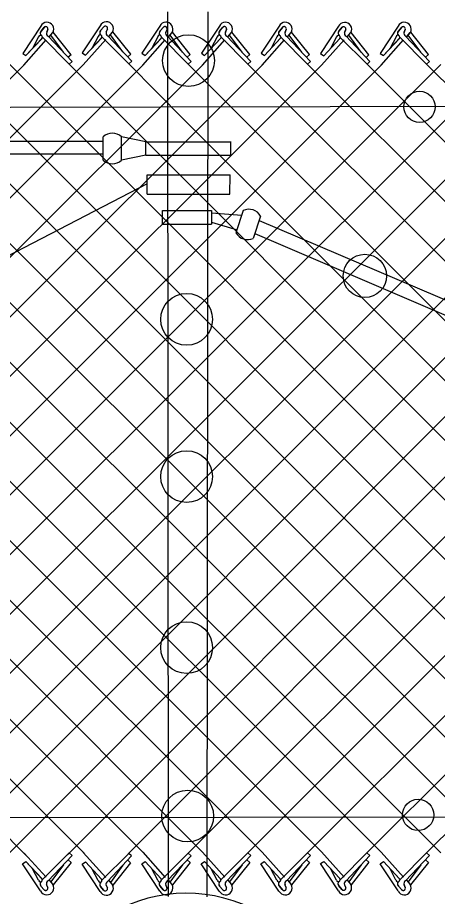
# Model space of a CAD drawing. Extents: x 0 to 1270, y 0 to 830.
# Drawn here: x 147.4 to 175.8, y 600.8 to 660.3 of the extents above; entities that cross this region are included whole.
import ezdxf

# ---------------------------------------------------------------- set-up
doc = ezdxf.new("R2010")
doc.units = 0
for name, color, linetype in [('sb_Chainlink Fence', 7, 'Continuous'), ('sb_Existing Concrete', 7, 'Continuous'), ('sb_Existing Structural Steel', 7, 'Continuous')]:
    doc.layers.add(name, color=color, linetype=linetype)

msp = doc.modelspace()

# ---------------------------------------------------------------- linework, layer by layer
at = {"layer": 'sb_Chainlink Fence'}
for p, q in [((148.945, 659.715), (147.727, 657.87)), ((148.969, 659.38), (149.191, 659.644)), ((149.171, 659.622), (148.969, 659.38)), ((149.432, 659.479), (149.35, 659.302)), ((149.35, 659.309), (149.432, 659.475)), ((152.976, 659.744), (151.758, 657.9)), ((153, 659.41), (153.223, 659.674)), ((153.202, 659.652), (153, 659.41)), ((153.463, 659.509), (153.381, 659.332)), ((153.382, 659.338), (153.463, 659.505)), ((157.005, 659.722), (155.786, 657.878)), ((157.028, 659.388), (157.251, 659.651)), ((157.23, 659.63), (157.028, 659.388)), ((157.492, 659.487), (157.41, 659.31)), ((157.41, 659.316), (157.491, 659.483)), ((161.031, 659.719), (159.813, 657.875)), ((161.055, 659.385), (161.277, 659.648)), ((161.257, 659.627), (161.055, 659.385)), ((161.518, 659.484), (161.436, 659.307)), ((161.436, 659.313), (161.518, 659.48)), ((165.069, 659.719), (163.851, 657.874)), ((165.093, 659.384), (165.315, 659.648)), ((165.295, 659.626), (165.093, 659.384)), ((165.556, 659.483), (165.474, 659.306)), ((165.474, 659.312), (165.556, 659.479)), ((169.096, 659.708), (167.878, 657.864)), ((169.12, 659.374), (169.342, 659.638)), ((169.322, 659.616), (169.12, 659.374)), ((169.583, 659.473), (169.501, 659.296)), ((169.501, 659.302), (169.583, 659.469)), ((173.123, 659.717), (171.905, 657.872)), ((173.147, 659.382), (173.369, 659.646)), ((173.349, 659.624), (173.147, 659.382)), ((173.61, 659.481), (173.528, 659.304)), ((173.528, 659.311), (173.61, 659.477)), ((147.95, 657.718), (149.035, 658.887)), ((147.95, 657.718), (149.028, 658.88)), ((148.806, 658.987), (148.401, 658.211)), ((149.057, 658.961), (150.871, 657.14)), ((149.456, 659.033), (151.069, 657.319)), ((149.524, 658.985), (149.771, 659.278)), ((149.527, 658.989), (149.772, 659.279)), ((150.482, 657.948), (149.634, 659.103)), ((149.771, 659.278), (149.789, 659.312)), ((149.789, 659.312), (149.805, 659.348)), ((151.002, 657.782), (149.795, 659.3)), ((151.83, 657.106), (153.348, 658.815)), ((151.981, 657.748), (153.066, 658.916)), ((151.981, 657.748), (153.059, 658.909)), ((152.838, 659.017), (152.432, 658.241)), ((153.088, 658.991), (154.902, 657.17)), ((153.487, 659.062), (155.1, 657.349)), ((153.555, 659.015), (153.802, 659.308)), ((153.558, 659.019), (153.804, 659.309)), ((154.513, 657.978), (153.665, 659.133)), ((153.802, 659.308), (153.821, 659.342)), ((153.821, 659.342), (153.836, 659.378)), ((155.033, 657.812), (153.826, 659.329)), ((156.009, 657.725), (157.094, 658.894)), ((156.009, 657.725), (157.087, 658.887)), ((156.866, 658.994), (156.46, 658.219)), ((157.117, 658.969), (158.93, 657.147)), ((157.516, 659.04), (159.128, 657.327)), ((157.583, 658.992), (157.831, 659.285)), ((157.586, 658.997), (157.832, 659.286)), ((158.542, 657.956), (157.693, 659.111)), ((157.831, 659.285), (157.849, 659.319)), ((157.849, 659.319), (157.865, 659.356)), ((159.061, 657.79), (157.855, 659.307)), ((160.036, 657.722), (161.121, 658.891)), ((160.036, 657.722), (161.114, 658.884)), ((160.892, 658.991), (160.487, 658.216)), ((161.143, 658.966), (162.957, 657.144)), ((161.542, 659.037), (163.155, 657.324)), ((161.61, 658.989), (161.857, 659.282)), ((161.613, 658.994), (161.858, 659.283)), ((162.568, 657.953), (161.72, 659.108)), ((161.857, 659.282), (161.875, 659.316)), ((161.875, 659.316), (161.891, 659.353)), ((163.088, 657.787), (161.881, 659.304)), ((164.074, 657.722), (165.159, 658.89)), ((164.074, 657.722), (165.152, 658.884)), ((164.93, 658.991), (164.525, 658.215)), ((165.181, 658.965), (166.995, 657.144)), ((165.58, 659.036), (167.193, 657.323)), ((165.648, 658.989), (165.895, 659.282)), ((165.651, 658.993), (165.896, 659.283)), ((166.606, 657.952), (165.758, 659.107)), ((165.895, 659.282), (165.913, 659.316)), ((165.913, 659.316), (165.929, 659.352)), ((167.126, 657.786), (165.919, 659.304)), ((168.101, 657.712), (169.185, 658.88)), ((168.101, 657.712), (169.179, 658.873)), ((168.957, 658.981), (168.551, 658.205)), ((169.208, 658.955), (171.022, 657.134)), ((169.607, 659.026), (171.22, 657.313)), ((169.674, 658.979), (169.922, 659.272)), ((169.678, 658.983), (169.923, 659.273)), ((170.633, 657.942), (169.784, 659.097)), ((169.922, 659.272), (169.94, 659.306)), ((169.94, 659.306), (169.956, 659.342)), ((171.152, 657.776), (169.946, 659.293)), ((172.128, 657.72), (173.213, 658.889)), ((172.128, 657.72), (173.206, 658.882)), ((172.984, 658.989), (172.578, 658.213)), ((173.235, 658.963), (175.049, 657.142)), ((173.634, 659.035), (175.247, 657.321)), ((173.701, 658.987), (173.949, 659.28)), ((173.705, 658.991), (173.95, 659.281)), ((174.66, 657.95), (173.811, 659.105)), ((173.949, 659.28), (173.967, 659.314)), ((173.967, 659.314), (173.983, 659.35)), ((175.179, 657.784), (173.973, 659.302)), ((100.91, 658.728), (155.874, 603.807)), ((112.981, 658.749), (168.027, 603.769)), ((147.799, 657.076), (149.317, 658.785)), ((155.858, 657.084), (157.376, 658.793)), ((159.885, 657.081), (161.403, 658.79)), ((163.923, 657.08), (165.441, 658.789)), ((167.95, 657.07), (169.467, 658.779)), ((171.977, 657.078), (173.494, 658.787)), ((147.727, 657.87), (147.95, 657.718)), ((151.002, 657.782), (150.804, 657.603)), ((151.758, 657.9), (151.981, 657.748)), ((155.033, 657.812), (154.835, 657.633)), ((155.786, 657.878), (156.009, 657.725)), ((159.061, 657.79), (158.863, 657.61)), ((159.813, 657.875), (160.036, 657.722)), ((163.088, 657.787), (162.89, 657.607)), ((163.851, 657.874), (164.074, 657.722)), ((167.126, 657.786), (166.928, 657.607)), ((167.878, 657.864), (168.101, 657.712)), ((170.343, 657.813), (224.684, 603.437)), ((171.152, 657.776), (170.954, 657.597)), ((171.905, 657.872), (172.128, 657.72)), ((175.179, 657.784), (174.982, 657.605)), ((94.404, 603.743), (147.799, 657.076)), ((94.408, 657.175), (147.973, 603.605)), ((98.431, 603.753), (151.83, 657.106)), ((98.435, 657.164), (151.888, 603.752)), ((102.458, 603.745), (155.858, 657.084)), ((106.489, 603.715), (159.885, 657.081)), ((106.493, 657.203), (159.913, 603.808)), ((110.518, 603.737), (163.923, 657.08)), ((110.522, 657.18), (163.943, 603.801)), ((114.544, 603.74), (167.95, 657.07)), ((118.583, 603.764), (171.977, 657.078)), ((118.587, 657.153), (172.021, 603.789)), ((122.61, 603.774), (176.008, 657.108)), ((122.614, 657.143), (176.021, 603.78)), ((126.637, 603.766), (180.036, 657.086)), ((126.641, 657.152), (180.117, 603.75)), ((130.668, 603.736), (184.063, 657.083)), ((130.672, 657.181), (184.086, 603.819)), ((134.697, 603.759), (188.082, 657.141)), ((134.7, 657.159), (188.151, 603.704)), ((138.723, 603.761), (192.108, 657.131)), ((138.727, 657.156), (192.146, 603.734)), ((142.813, 603.776), (196.135, 657.14)), ((142.817, 657.142), (196.2, 603.71)), ((146.84, 603.786), (200.167, 657.169)), ((146.844, 657.132), (200.185, 603.724)), ((150.752, 603.657), (204.195, 657.147)), ((151.069, 657.319), (150.871, 657.14)), ((150.871, 657.14), (204.333, 603.623)), ((154.872, 603.723), (208.222, 657.144)), ((155.1, 657.349), (154.902, 657.17)), ((154.902, 657.17), (158.659, 653.376)), ((158.894, 603.729), (212.335, 657.18)), ((159.128, 657.327), (158.93, 657.147)), ((158.93, 657.147), (212.505, 603.553)), ((162.949, 603.788), (216.362, 657.17)), ((163.155, 657.324), (162.957, 657.144)), ((162.957, 657.144), (216.674, 603.427)), ((166.988, 603.775), (220.389, 657.178)), ((167.193, 657.323), (166.995, 657.144)), ((166.995, 657.144), (220.535, 603.593)), ((171.011, 603.777), (224.42, 657.208)), ((171.22, 657.313), (171.022, 657.134)), ((175.006, 603.743), (228.448, 657.186)), ((175.247, 657.321), (175.049, 657.142)), ((175.049, 657.142), (228.681, 603.478)), ((158.473, 653.561), (208.415, 603.581)), ((147.829, 603.758), (149.313, 602.132)), ((149.053, 601.956), (150.867, 603.778)), ((149.452, 601.885), (151.065, 603.598)), ((151.065, 603.598), (150.867, 603.778)), ((151.826, 603.811), (153.344, 602.103)), ((153.085, 601.926), (154.898, 603.748)), ((153.483, 601.855), (155.096, 603.569)), ((155.096, 603.569), (154.898, 603.748)), ((155.855, 603.834), (157.372, 602.125)), ((157.113, 601.949), (158.927, 603.77)), ((157.512, 601.878), (159.125, 603.591)), ((159.125, 603.591), (158.927, 603.77)), ((159.881, 603.837), (161.399, 602.128)), ((161.139, 601.952), (162.953, 603.773)), ((161.538, 601.88), (163.151, 603.594)), ((163.151, 603.594), (162.953, 603.773)), ((163.919, 603.837), (165.437, 602.128)), ((165.177, 601.952), (166.991, 603.774)), ((165.576, 601.881), (167.189, 603.594)), ((167.189, 603.594), (166.991, 603.774)), ((167.946, 603.847), (169.463, 602.139)), ((169.204, 601.963), (171.018, 603.784)), ((169.603, 601.891), (171.216, 603.605)), ((171.216, 603.605), (171.018, 603.784)), ((171.973, 603.839), (173.491, 602.13)), ((173.231, 601.954), (175.045, 603.776)), ((173.63, 601.883), (175.243, 603.596)), ((175.243, 603.596), (175.045, 603.776)), ((147.723, 603.047), (147.946, 603.2)), ((148.941, 601.203), (147.723, 603.047)), ((147.946, 603.2), (149.024, 602.038)), ((147.946, 603.2), (149.031, 602.031)), ((150.478, 602.969), (149.63, 601.814)), ((150.998, 603.135), (149.791, 601.618)), ((150.998, 603.135), (150.8, 603.315)), ((151.754, 603.018), (151.977, 603.17)), ((152.972, 601.173), (151.754, 603.018)), ((151.977, 603.17), (153.055, 602.008)), ((151.977, 603.17), (153.062, 602.001)), ((154.51, 602.94), (153.661, 601.785)), ((155.029, 603.106), (153.823, 601.588)), ((155.029, 603.106), (154.831, 603.285)), ((155.783, 603.04), (156.006, 603.192)), ((157.001, 601.196), (155.783, 603.04)), ((156.006, 603.192), (157.084, 602.031)), ((156.006, 603.192), (157.091, 602.024)), ((158.538, 602.962), (157.689, 601.807)), ((159.057, 603.128), (157.851, 601.611)), ((159.057, 603.128), (158.859, 603.307)), ((159.809, 603.043), (160.032, 603.195)), ((161.027, 601.198), (159.809, 603.043)), ((160.032, 603.195), (161.11, 602.033)), ((160.032, 603.195), (161.117, 602.026)), ((162.564, 602.965), (161.716, 601.81)), ((163.084, 603.131), (161.877, 601.613)), ((163.084, 603.131), (162.886, 603.31)), ((163.847, 603.043), (164.07, 603.196)), ((165.065, 601.199), (163.847, 603.043)), ((164.07, 603.196), (165.148, 602.034)), ((164.07, 603.196), (165.155, 602.027)), ((166.602, 602.965), (165.754, 601.81)), ((167.122, 603.131), (165.915, 601.614)), ((167.122, 603.131), (166.924, 603.311)), ((167.874, 603.054), (168.097, 603.206)), ((169.092, 601.209), (167.874, 603.054)), ((168.097, 603.206), (169.175, 602.044)), ((168.097, 603.206), (169.182, 602.037)), ((170.629, 602.976), (169.781, 601.821)), ((171.149, 603.142), (169.942, 601.624)), ((171.149, 603.142), (170.951, 603.321)), ((171.901, 603.045), (172.124, 603.198)), ((173.119, 601.201), (171.901, 603.045)), ((172.124, 603.198), (173.202, 602.036)), ((172.124, 603.198), (173.209, 602.029)), ((174.656, 602.967), (173.808, 601.812)), ((175.176, 603.133), (173.969, 601.616)), ((175.176, 603.133), (174.978, 603.313)), ((148.803, 601.931), (148.397, 602.706)), ((152.834, 601.901), (152.428, 602.677)), ((156.862, 601.923), (156.456, 602.699)), ((160.889, 601.926), (160.483, 602.702)), ((164.927, 601.927), (164.521, 602.702)), ((168.953, 601.937), (168.548, 602.713)), ((172.98, 601.929), (172.575, 602.704)), ((149.52, 601.933), (149.767, 601.64)), ((149.523, 601.928), (149.769, 601.639)), ((153.551, 601.903), (153.799, 601.61)), ((153.554, 601.899), (153.8, 601.609)), ((157.579, 601.925), (157.827, 601.632)), ((157.583, 601.921), (157.828, 601.631)), ((161.606, 601.928), (161.853, 601.635)), ((161.609, 601.924), (161.855, 601.634)), ((165.644, 601.929), (165.891, 601.636)), ((165.647, 601.924), (165.893, 601.635)), ((169.671, 601.939), (169.918, 601.646)), ((169.674, 601.935), (169.919, 601.645)), ((173.698, 601.931), (173.945, 601.638)), ((173.701, 601.926), (173.947, 601.637)), ((149.167, 601.295), (148.965, 601.537)), ((148.965, 601.537), (149.188, 601.274)), ((149.428, 601.438), (149.346, 601.615)), ((149.347, 601.609), (149.428, 601.442)), ((149.767, 601.64), (149.786, 601.606)), ((149.786, 601.606), (149.801, 601.569)), ((153.198, 601.266), (152.996, 601.508)), ((152.996, 601.508), (153.219, 601.244)), ((153.459, 601.408), (153.378, 601.586)), ((153.378, 601.579), (153.459, 601.412)), ((153.799, 601.61), (153.817, 601.576)), ((153.817, 601.576), (153.832, 601.539)), ((157.227, 601.288), (157.025, 601.53)), ((157.025, 601.53), (157.247, 601.266)), ((157.488, 601.431), (157.406, 601.608)), ((157.406, 601.602), (157.488, 601.435)), ((157.827, 601.632), (157.845, 601.598)), ((157.845, 601.598), (157.861, 601.562)), ((161.253, 601.291), (161.051, 601.533)), ((161.051, 601.533), (161.274, 601.269)), ((161.514, 601.434), (161.432, 601.611)), ((161.433, 601.604), (161.514, 601.438)), ((161.853, 601.635), (161.872, 601.601)), ((161.872, 601.601), (161.887, 601.565)), ((165.291, 601.291), (165.089, 601.533)), ((165.089, 601.533), (165.312, 601.27)), ((165.552, 601.434), (165.47, 601.611)), ((165.471, 601.605), (165.552, 601.438)), ((165.891, 601.636), (165.91, 601.602)), ((165.91, 601.602), (165.925, 601.565)), ((169.318, 601.302), (169.116, 601.544)), ((169.116, 601.544), (169.338, 601.28)), ((169.579, 601.444), (169.497, 601.622)), ((169.497, 601.615), (169.579, 601.448)), ((169.918, 601.646), (169.936, 601.612)), ((169.936, 601.612), (169.952, 601.575)), ((173.345, 601.293), (173.143, 601.535)), ((173.143, 601.535), (173.366, 601.272)), ((173.606, 601.436), (173.524, 601.613)), ((173.525, 601.607), (173.606, 601.44)), ((173.945, 601.638), (173.964, 601.604)), ((173.964, 601.604), (173.979, 601.567))]:
    msp.add_line(p, q, dxfattribs=at)
for centre, radius, start, end in [((153.396, 659.537), 0.468, 330.77313, 153.67978), ((149.364, 659.507), 0.468, 330.77313, 153.67978), ((149.287, 659.525), 0.152, 342.51476, 140.13681), ((149.288, 659.526), 0.152, 340.73436, 129.2174), ((153.135, 659.269), 0.195, 133.66719, 232.23436), ((153.318, 659.555), 0.152, 342.51476, 140.13681), ((153.319, 659.555), 0.152, 340.73436, 129.2174), ((157.424, 659.515), 0.468, 330.77313, 153.67978), ((157.347, 659.532), 0.152, 342.51476, 140.13681), ((157.347, 659.533), 0.152, 340.73436, 129.2174), ((161.45, 659.512), 0.468, 330.77313, 153.67978), ((161.373, 659.53), 0.152, 342.51476, 140.13681), ((161.374, 659.53), 0.152, 340.73436, 129.2174), ((165.488, 659.511), 0.468, 330.77313, 153.67978), ((165.411, 659.529), 0.152, 342.51476, 140.13681), ((165.412, 659.53), 0.152, 340.73436, 129.2174), ((169.515, 659.501), 0.468, 330.77313, 153.67978), ((169.438, 659.519), 0.152, 342.51476, 140.13681), ((169.439, 659.519), 0.152, 340.73436, 129.2174), ((173.542, 659.509), 0.468, 330.77313, 153.67978), ((173.465, 659.527), 0.152, 342.51476, 140.13681), ((173.466, 659.528), 0.152, 340.73436, 129.2174), ((148.932, 658.965), 0.128, 319.02146, 170.06956), ((149.099, 659.239), 0.192, 140.20166, 233.00525), ((149.104, 659.239), 0.195, 133.66719, 232.23436), ((149.544, 659.223), 0.209, 156.48328, 245.15783), ((152.964, 658.995), 0.128, 319.02146, 170.06956), ((153.13, 659.268), 0.192, 140.20166, 233.00525), ((153.575, 659.252), 0.209, 156.48328, 245.15783), ((156.992, 658.972), 0.128, 319.02146, 170.06956), ((157.158, 659.246), 0.192, 140.20166, 233.00525), ((157.163, 659.246), 0.195, 133.66719, 232.23436), ((157.604, 659.23), 0.209, 156.48328, 245.15783), ((161.018, 658.969), 0.128, 319.02146, 170.06956), ((161.185, 659.243), 0.192, 140.20166, 233.00525), ((161.19, 659.243), 0.195, 133.66719, 232.23436), ((161.63, 659.227), 0.209, 156.48328, 245.15783), ((165.056, 658.969), 0.128, 319.02146, 170.06956), ((165.223, 659.243), 0.192, 140.20166, 233.00525), ((165.228, 659.243), 0.195, 133.66719, 232.23436), ((165.668, 659.227), 0.209, 156.48328, 245.15783), ((169.083, 658.959), 0.128, 319.02146, 170.06956), ((169.249, 659.232), 0.192, 140.20166, 233.00525), ((169.255, 659.233), 0.195, 133.66719, 232.23436), ((169.695, 659.216), 0.209, 156.48328, 245.15783), ((173.11, 658.967), 0.128, 319.02146, 170.06956), ((173.276, 659.241), 0.192, 140.20166, 233.00525), ((173.282, 659.241), 0.195, 133.66719, 232.23436), ((173.722, 659.225), 0.209, 156.48328, 245.15783), ((148.929, 601.953), 0.128, 189.93044, 40.97854), ((149.095, 601.679), 0.192, 126.99475, 219.79834), ((149.1, 601.679), 0.195, 127.76564, 226.33281), ((149.54, 601.695), 0.209, 114.84217, 203.51672), ((152.96, 601.923), 0.128, 189.93044, 40.97854), ((153.126, 601.649), 0.192, 126.99475, 219.79834), ((153.131, 601.649), 0.195, 127.76564, 226.33281), ((153.571, 601.665), 0.209, 114.84217, 203.51672), ((156.988, 601.945), 0.128, 189.93044, 40.97854), ((157.154, 601.672), 0.192, 126.99475, 219.79834), ((157.16, 601.671), 0.195, 127.76564, 226.33281), ((157.6, 601.688), 0.209, 114.84217, 203.51672), ((161.015, 601.948), 0.128, 189.93044, 40.97854), ((161.181, 601.674), 0.192, 126.99475, 219.79834), ((161.186, 601.674), 0.195, 127.76564, 226.33281), ((161.626, 601.69), 0.209, 114.84217, 203.51672), ((165.053, 601.949), 0.128, 189.93044, 40.97854), ((165.219, 601.675), 0.192, 126.99475, 219.79834), ((165.224, 601.675), 0.195, 127.76564, 226.33281), ((165.664, 601.691), 0.209, 114.84217, 203.51672), ((169.079, 601.959), 0.128, 189.93044, 40.97854), ((169.246, 601.685), 0.192, 126.99475, 219.79834), ((169.251, 601.685), 0.195, 127.76564, 226.33281), ((169.691, 601.701), 0.209, 114.84217, 203.51672), ((173.106, 601.951), 0.128, 189.93044, 40.97854), ((173.273, 601.677), 0.192, 126.99475, 219.79834), ((173.278, 601.677), 0.195, 127.76564, 226.33281), ((173.718, 601.693), 0.209, 114.84217, 203.51672), ((149.361, 601.41), 0.468, 206.32022, 29.22687), ((149.283, 601.393), 0.152, 219.86319, 17.48524), ((149.284, 601.392), 0.152, 230.7826, 19.26564), ((153.392, 601.381), 0.468, 206.32022, 29.22687), ((153.315, 601.363), 0.152, 219.86319, 17.48524), ((153.315, 601.362), 0.152, 230.7826, 19.26564), ((157.42, 601.403), 0.468, 206.32022, 29.22687), ((157.343, 601.385), 0.152, 219.86319, 17.48524), ((157.344, 601.384), 0.152, 230.7826, 19.26564), ((161.447, 601.406), 0.468, 206.32022, 29.22687), ((161.37, 601.388), 0.152, 219.86319, 17.48524), ((161.37, 601.387), 0.152, 230.7826, 19.26564), ((165.485, 601.406), 0.468, 206.32022, 29.22687), ((165.407, 601.389), 0.152, 219.86319, 17.48524), ((165.408, 601.388), 0.152, 230.7826, 19.26564), ((169.511, 601.417), 0.468, 206.32022, 29.22687), ((169.434, 601.399), 0.152, 219.86319, 17.48524), ((169.435, 601.398), 0.152, 230.7826, 19.26564), ((173.538, 601.408), 0.468, 206.32022, 29.22687), ((173.461, 601.391), 0.152, 219.86319, 17.48524), ((173.462, 601.39), 0.152, 230.7826, 19.26564)]:
    msp.add_arc(centre, radius, start, end, dxfattribs=at)
at = {"layer": 'sb_Existing Concrete'}
msp.add_arc((158.808, 590.984), 10.067, 60.35147, 120.08609, dxfattribs=at)
at = {"layer": 'sb_Existing Structural Steel'}
for p, q in [((157.581, 600.818), (157.555, 660.679)), ((160.204, 600.802), (160.267, 660.691)), ((153.16, 651.915), (68.478, 651.947)), ((153.173, 650.646), (153.173, 652.222)), ((156.049, 651.895), (154.411, 652.222)), ((154.411, 650.646), (154.411, 652.222)), ((156.049, 651.895), (161.801, 651.895)), ((156.049, 650.973), (156.049, 651.895)), ((161.801, 650.972), (161.801, 651.9)), ((153.16, 651.046), (68.478, 651.079)), ((156.049, 650.973), (154.411, 650.646)), ((156.049, 650.973), (161.794, 650.973)), ((156.147, 648.354), (156.151, 649.648)), ((156.151, 649.648), (161.753, 649.648)), ((161.749, 648.354), (161.753, 649.648)), ((156.144, 649.041), (145.554, 643.548)), ((156.147, 648.354), (161.749, 648.354)), ((157.19, 646.32), (157.19, 647.242)), ((157.19, 647.242), (160.496, 647.242)), ((160.493, 647.085), (162.548, 646.92)), ((160.496, 647.242), (160.496, 646.32)), ((162.643, 647.237), (162.151, 645.74)), ((160.491, 646.451), (162.24, 645.933)), ((163.819, 646.851), (163.327, 645.353)), ((163.726, 646.567), (252.298, 608.724)), ((157.189, 646.32), (160.496, 646.32)), ((163.43, 645.677), (251.763, 607.832)), ((65.549, 606.032), (405.109, 606.595))]:
    msp.add_line(p, q, dxfattribs=at)
for points in [[(409.513, 654.731), (157.061, 654.221)], [(157.061, 654.221), (65.618, 654.037)]]:
    msp.add_lwpolyline(points, dxfattribs=at)
for centre, radius in [((158.943, 657.384), 1.752), ((174.572, 654.254), 1.06), ((170.876, 642.814), 1.465), ((158.817, 639.877), 1.752), ((158.817, 629.238), 1.752), ((158.817, 617.667), 1.752), ((158.89, 606.269), 1.752), ((174.479, 606.348), 1.06)]:
    msp.add_circle(centre, radius, dxfattribs=at)
for centre, start, end in [((153.792, 651.567), 46.61431, 133.3857), ((153.792, 651.3), 226.6143, 313.38569), ((163.027, 646.422), 28.43272, 115.20411), ((162.944, 646.169), 208.43272, 295.20411)]:
    msp.add_arc(centre, 0.901, start, end, dxfattribs=at)

doc.saveas('drawing.dxf')
